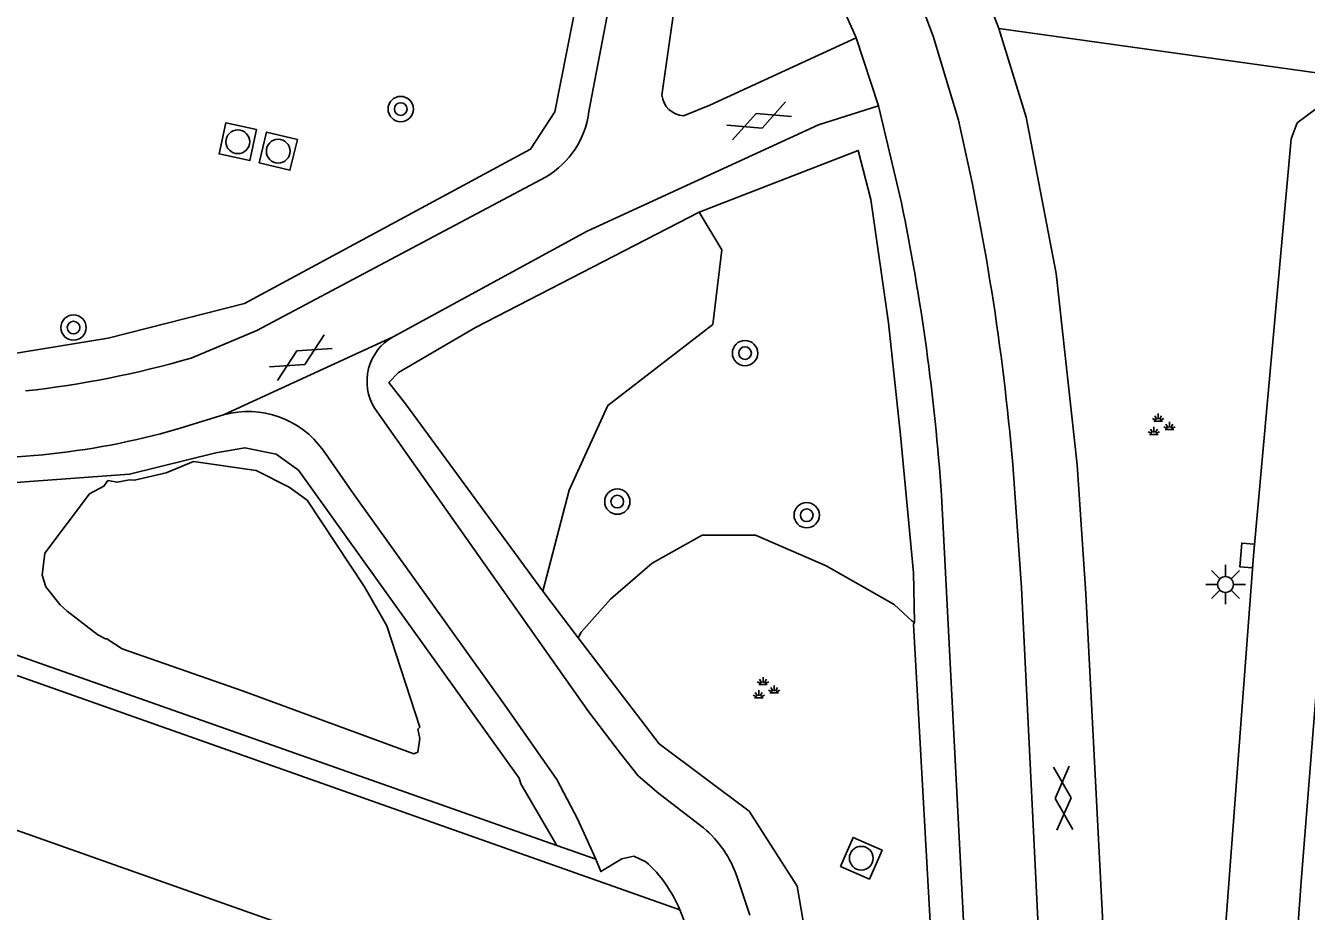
# Model space of a CAD drawing. Extents: x 131000 to 133014, y 396499 to 399001.
# Drawn here: x 132571.38 to 132611.85, y 396836.83 to 396864.81 of the extents above; entities that cross this region are included whole.
import ezdxf

# ---------------------------------------------------------------- set-up
doc = ezdxf.new("R2010")
doc.units = 0
for name, color, linetype in [('gg-bbg-hoofdgebouw', 7, 'Continuous'), ('gg-knt-verharding', 7, 'Continuous'), ('gt-grn-groengrens', 7, 'Continuous'), ('gt-grn-weggrens', 7, 'Continuous'), ('gt-symb-boom', 7, 'Continuous'), ('gt-symb-gesloten verharding', 7, 'Continuous'), ('gt-symb-groenvak', 7, 'Continuous'), ('gt-symb-kolk', 7, 'Continuous'), ('gt-symb-lichtmast', 7, 'Continuous'), ('gt-symb-rioolschacht', 7, 'Continuous')]:
    doc.layers.add(name, color=color, linetype=linetype)

# ---------------------------------------------------------------- blocks, each defined once
blk = doc.blocks.new('gt0-GESVH1')
at = {"layer": 'gt-symb-gesloten verharding'}
for p, q in [((-0.992, -0.261), (0.008, 0.239)), ((0.008, -0.261), (-0.992, 0.239)), ((0.008, 0.239), (1.008, -0.261)), ((1.008, 0.239), (0.008, -0.261))]:
    blk.add_line(p, q, dxfattribs=at)
blk = doc.blocks.new('gt0-GRVAK')
at = {"layer": 'gt-symb-groenvak'}
for p, q in [((-0.11, 0.189), (-0.228, 0.24)), ((-0.182, 0.153), (0.088, 0.153)), ((-0.091, 0.211), (-0.156, 0.322)), ((-0.047, 0.214), (-0.047, 0.393)), ((-0.004, 0.211), (0.061, 0.322)), ((0.015, 0.189), (0.133, 0.24)), ((0.262, -0.052), (0.197, 0.059)), ((0.305, -0.049), (0.305, 0.13)), ((0.349, -0.052), (0.414, 0.059)), ((-0.245, -0.228), (-0.363, -0.177)), ((-0.318, -0.264), (-0.047, -0.264)), ((-0.226, -0.206), (-0.291, -0.095)), ((-0.183, -0.203), (-0.183, -0.024)), ((-0.139, -0.206), (-0.074, -0.095)), ((-0.12, -0.228), (-0.002, -0.177)), ((0.243, -0.074), (0.125, -0.023)), ((0.17, -0.11), (0.441, -0.11)), ((0.368, -0.074), (0.486, -0.023))]:
    blk.add_line(p, q, dxfattribs=at)
blk = doc.blocks.new('gt0-LMAST')
at = {"layer": 'gt-symb-lichtmast'}
for p, q in [((-0.182, 0.173), (-0.447, 0.438)), ((-0.005, 0.246), (-0.005, 0.621)), ((0.172, 0.173), (0.437, 0.438)), ((-0.255, -0.004), (-0.63, -0.004)), ((-0.182, -0.181), (-0.447, -0.446)), ((-0.005, -0.254), (-0.005, -0.629)), ((0.437, -0.446), (0.172, -0.181)), ((0.245, -0.004), (0.62, -0.004))]:
    blk.add_line(p, q, dxfattribs=at)
blk.add_circle((-0.005, -0.004), 0.25, dxfattribs=at)
blk = doc.blocks.new('gt0-KOLK')
at = {"layer": 'gt-symb-kolk'}
blk.add_lwpolyline([(0, 0), (0.375, 0), (0.375, 0.4), (-0.375, 0.4), (-0.375, 0), (0, 0)], dxfattribs=at)
blk = doc.blocks.new('gt0-RS')
at = {"layer": 'gt-symb-rioolschacht'}
blk.add_lwpolyline([(-0.5, -0.5), (0.5, -0.5), (0.5, 0.5), (-0.5, 0.5)], close=True, dxfattribs=at)
blk.add_circle((0, 0), 0.375, dxfattribs=at)
blk = doc.blocks.new('gt0-BOOM')
at = {"layer": 'gt-symb-boom'}
for radius in [0.4, 0.2]:
    blk.add_circle((0, 0), radius, dxfattribs=at)

msp = doc.modelspace()

# ---------------------------------------------------------------- linework, layer by layer
at = {"layer": 'gg-bbg-hoofdgebouw'}
msp.add_lwpolyline([(132583.847, 396829.018), (132585.68, 396834.23), (132489.91, 396868.12)], dxfattribs=at)
at = {"layer": 'gg-knt-verharding'}
for p, q in [((132598.328, 396862.277), (132597.627, 396864.423)), ((132600.853, 396861.82), (132600.053, 396864.48)), ((132613.362, 396863.144), (132602.128, 396864.722)), ((132598.328, 396862.277), (132599.05, 396859.213)), ((132577.64, 396852.518), (132576.162, 396852.063)), ((132600.317, 396849.978), (132601.896, 396819.36)), ((132594.268, 396836.711), (132593.863, 396837.91))]:
    msp.add_line(p, q, dxfattribs=at)
for points in [[(132589.179, 396862.099), (132590.367, 396868.319), (132591.082, 396873.236)], [(132593.119, 396871.432), (132592.653, 396870.086), (132591.989, 396866.156), (132591.484, 396862.613)], [(132602.128, 396864.722), (132601.184, 396867.194), (132600.746, 396868.099)], [(132598.823, 396867.515), (132599.474, 396866.013), (132600.053, 396864.48)], [(132597.627, 396864.423), (132593.002, 396862.292), (132592.167, 396861.963)], [(132606.313, 396812.025), (132606.305, 396817.351), (132606.171, 396821.766), (132604.883, 396846.865), (132604.604, 396850.939), (132603.938, 396856.98), (132602.99, 396861.915), (132602.128, 396864.722)], [(132607.591, 396812.259), (132608.397, 396824.427), (132610.171, 396848.056), (132611.368, 396861.229), (132611.556, 396861.735), (132613.186, 396862.951), (132613.362, 396863.144)], [(132609.097, 396800.502), (132609.548, 396806.751), (132610.501, 396821.481), (132611.681, 396837.778), (132612.993, 396854.332), (132613.528, 396863.515)], [(132582.993, 396854.982), (132589.119, 396858.318), (132596.43, 396861.672), (132598.328, 396862.277)], [(132587.826, 396860.032), (132578.686, 396855.176), (132576.616, 396854.308)], [(132592.8, 396839.466), (132591.392, 396840.553), (132590.732, 396841.112), (132590.174, 396841.816), (132589.166, 396843.142), (132582.411, 396852.719)], [(132580.779, 396851.397), (132581.746, 396850.021), (132586.571, 396843.271), (132588.165, 396840.997), (132588.814, 396839.753), (132589.394, 396838.475)], [(132604.102, 396805.212), (132604.165, 396805.901), (132604.286, 396807.939), (132604.293, 396814.696), (132604.134, 396820.976), (132602.847, 396847.046), (132602.568, 396850.944)], [(132589.394, 396838.475), (132589.554, 396838.086), (132590.222, 396838.488), (132590.594, 396838.57), (132590.981, 396838.399)]]:
    msp.add_lwpolyline(points, dxfattribs=at)
for centre, radius, start, end in [((132573.581, 396853.911), 26.244, 23.6124, 41.8837), ((132592.217, 396862.699), 0.738, 186.7209, 266.1154), ((132586.391, 396862.448), 2.81, 300.7109, 352.8738), ((132525.485, 396844.362), 77.364, 4.88039, 13.0416), ((132531.761, 396845.277), 68.717, 3.92283, 11.70107), ((132583.789, 396853.571), 1.62, 119.4403, 211.714), ((132568.124, 396883.437), 30.341, 276.1653, 286.2524), ((132578.411, 396849.722), 2.9, 35.2766, 105.4181), ((132569.719, 396874.342), 23.192, 264.7856, 286.1299), ((132590.552, 396836.789), 3.496, 18.7023, 49.9765), ((132588.079, 396835.212), 4.31, 22.7296, 47.6879), ((132588.08, 396835.21), 4.311, 323.2371, 22.7487)]:
    msp.add_arc(centre, radius, start, end, dxfattribs=at)
at = {"layer": 'gt-grn-groengrens'}
for p, q in [((132588.845, 396845.47), (132587.727, 396846.94)), ((132588.166, 396838.907), (132589.394, 396838.475))]:
    msp.add_line(p, q, dxfattribs=at)
for points in [[(132535.999, 396865.715), (132539.27, 396863.823), (132555.751, 396856.897), (132560.914, 396855.262), (132565.307, 396854.396), (132566.846, 396854.332), (132568.449, 396854.332), (132569.731, 396854.236), (132573.996, 396854.941), (132578.293, 396856.031), (132587.335, 396860.905), (132588.105, 396862.091), (132590.189, 396872.641)], [(132588.166, 396838.907), (132566.879, 396846.407), (132562.766, 396845.616), (132562.505, 396845.718), (132559.939, 396848.862), (132494.389, 396872.086), (132487.597, 396868.372)], [(132592.055, 396836.877), (132566.808, 396845.795), (132562.704, 396844.998), (132562.148, 396845.208), (132559.591, 396848.35), (132494.433, 396871.428), (132488.321, 396868.122)], [(132523.621, 396870.213), (132530.562, 396864.597), (132534.174, 396861.726), (132536.919, 396860.322), (132539.948, 396858.855), (132553.293, 396853.492), (132558.215, 396851.646), (132562.584, 396850.652), (132567.033, 396850.163), (132569.636, 396850.274), (132574.668, 396850.637), (132577.397, 396851.315), (132578.312, 396851.473), (132579.298, 396851.272), (132580, 396850.763), (132586.972, 396841.037), (132587.026, 396840.855), (132588.166, 396838.907)], [(132592.665, 396858.919), (132597.688, 396860.865), (132598.082, 396859.313), (132598.648, 396855.423), (132599.018, 396851.877), (132599.437, 396847.519), (132599.461, 396845.968)], [(132587.727, 396846.94), (132583.421, 396852.822), (132582.86, 396853.534), (132583.165, 396853.849), (132585.598, 396855.275), (132592.665, 396858.919)], [(132592.665, 396858.919), (132593.38, 396857.731), (132593.092, 396855.372), (132589.78, 396852.811), (132588.557, 396850.13), (132587.727, 396846.94)], [(132571.911, 396847.452), (132572.023, 396847.085), (132572.471, 396846.508), (132572.695, 396846.315), (132573.664, 396845.563), (132573.907, 396845.441), (132573.944, 396845.441), (132574.435, 396845.123), (132578.235, 396843.795), (132583.647, 396841.802), (132583.776, 396841.862), (132583.84, 396842.285), (132583.776, 396842.587), (132583.84, 396842.647), (132582.796, 396845.85), (132582.091, 396847.077), (132580.279, 396849.816), (132579.707, 396850.232), (132578.668, 396850.76), (132576.689, 396851.042), (132575.819, 396850.684), (132574.826, 396850.447), (132574.668, 396850.463), (132574.274, 396850.384), (132573.984, 396850.438), (132573.855, 396850.257), (132573.404, 396850.015), (132571.986, 396848.143), (132571.911, 396847.452)], [(132599.461, 396845.968), (132599.387, 396845.995), (132598.827, 396846.52), (132596.68, 396847.745), (132594.44, 396848.708), (132592.759, 396848.708), (132591.173, 396847.833), (132589.866, 396846.695), (132588.932, 396845.645), (132588.845, 396845.47)], [(132600.101, 396834.054), (132599.437, 396845.894), (132599.461, 396845.968)], [(132595.653, 396832.606), (132596.07, 396834.504), (132596.07, 396835.785), (132595.755, 396837.622), (132594.241, 396839.991), (132591.396, 396842.125), (132588.845, 396845.47)]]:
    msp.add_lwpolyline(points, dxfattribs=at)
at = {"layer": 'gt-grn-weggrens'}
msp.add_line((132577.64, 396852.518), (132582.993, 396854.982), dxfattribs=at)

# ---------------------------------------------------------------- block references
at = {"layer": 'gt-symb-boom'}
for p in [(132583.234, 396862.175), (132572.896, 396855.271), (132594.112, 396854.463), (132590.077, 396849.773), (132596.06, 396849.344)]:
    msp.add_blockref('gt0-BOOM', p, dxfattribs=at)
at = {"layer": 'gt-symb-gesloten verharding'}
for p, rotation in [((132594.544, 396861.81), 21.769501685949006), ((132580.064, 396854.328), 30.46264004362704), ((132604.171, 396840.412), -86.96313105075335)]:
    msp.add_blockref('gt0-GESVH1', p, dxfattribs=dict(at, rotation=rotation))
at = {"layer": 'gt-symb-groenvak'}
for p in [(132607.213, 396852.159), (132594.727, 396843.839)]:
    msp.add_blockref('gt0-GRVAK', p, dxfattribs=at)
at = {"layer": 'gt-symb-kolk', "rotation": 85.08758369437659}
msp.add_blockref('gt0-KOLK', (132610.171, 396848.056), dxfattribs=at)
at = {"layer": 'gt-symb-lichtmast'}
msp.add_blockref('gt0-LMAST', (132609.298, 396847.158), dxfattribs=at)
at = {"layer": 'gt-symb-rioolschacht'}
for p, rotation in [((132578.087, 396861.14), 167.81315978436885), ((132579.364, 396860.843), -13.702889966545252), ((132597.784, 396838.507), -23.642501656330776)]:
    msp.add_blockref('gt0-RS', p, dxfattribs=dict(at, rotation=rotation))

doc.saveas('drawing.dxf')
